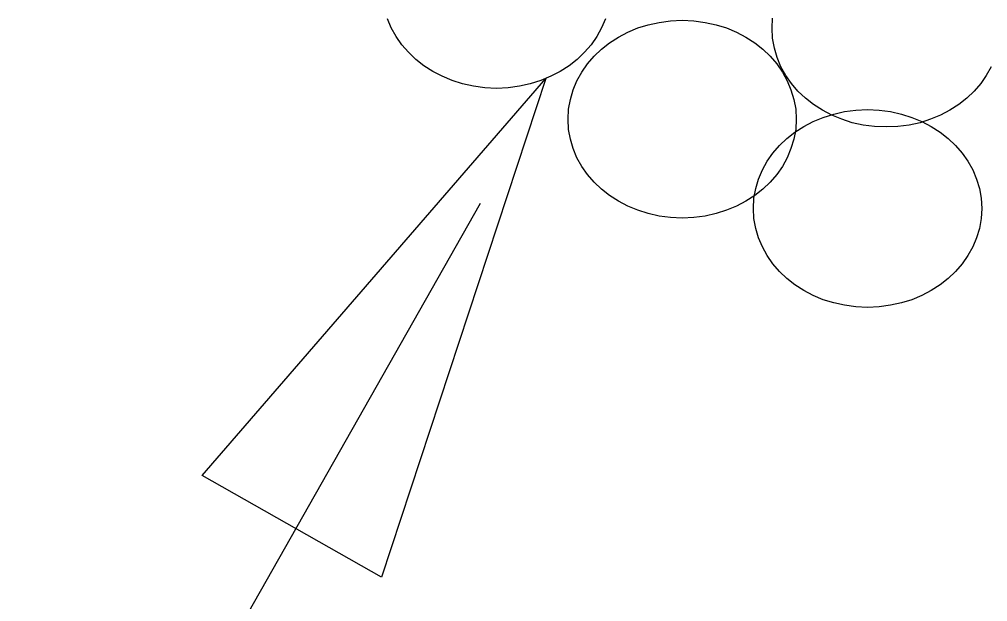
# Model space of a CAD drawing. Extents: x 1578769 to 1579225, y 724002 to 724828.
# Drawn here: x 1578871.348 to 1578872.476, y 724265.039 to 724265.717 of the extents above; entities that cross this region are included whole.
import ezdxf

# ---------------------------------------------------------------- set-up
doc = ezdxf.new("R2010")
doc.units = 0
doc.layers.add('1', color=7, linetype='Continuous')
doc.layers.add('Old_Level_1', color=7, linetype='Continuous')

msp = doc.modelspace()

# ---------------------------------------------------------------- linework, layer by layer
at = {"layer": '1'}
msp.add_lwpolyline([(1578871.5613, 724265.1858), (1578871.9616, 724265.6485), (1578871.7701, 724265.0674)], close=True, dxfattribs=at)
msp.add_lwpolyline([(1578871.8849, 724265.5026), (1578869.6692, 724261.594), (1578868.9839, 724261.594)], dxfattribs=at)
at = {"layer": 'Old_Level_1'}
for points in [[(1578872.031, 724265.7179), (1578872.0264, 724265.7074), (1578872.021, 724265.6973), (1578872.0142, 724265.6877), (1578872.0065, 724265.6789), (1578871.998, 724265.6706), (1578871.9886, 724265.6632), (1578871.9783, 724265.6566), (1578871.9674, 724265.651), (1578871.9558, 724265.6461), (1578871.9435, 724265.6422), (1578871.9308, 724265.6394), (1578871.9177, 724265.6376), (1578871.9041, 724265.6369), (1578871.8904, 724265.6376), (1578871.8772, 724265.6394), (1578871.8645, 724265.6422), (1578871.8523, 724265.6461), (1578871.8407, 724265.651), (1578871.8298, 724265.6566), (1578871.8195, 724265.6632), (1578871.8101, 724265.6706), (1578871.8015, 724265.6789), (1578871.7939, 724265.6877), (1578871.7871, 724265.6973), (1578871.7816, 724265.7074), (1578871.7771, 724265.7179)], [(1578872.031, 724265.7179), (1578872.0264, 724265.7074), (1578872.021, 724265.6973), (1578872.0142, 724265.6877), (1578872.0065, 724265.6789), (1578871.998, 724265.6706), (1578871.9886, 724265.6632), (1578871.9783, 724265.6566), (1578871.9674, 724265.651), (1578871.9558, 724265.6461), (1578871.9435, 724265.6422), (1578871.9308, 724265.6394), (1578871.9177, 724265.6376), (1578871.9041, 724265.6369), (1578871.8904, 724265.6376), (1578871.8772, 724265.6394), (1578871.8645, 724265.6422), (1578871.8523, 724265.6461), (1578871.8407, 724265.651), (1578871.8298, 724265.6566), (1578871.8195, 724265.6632), (1578871.8101, 724265.6706), (1578871.8015, 724265.6789), (1578871.7939, 724265.6877), (1578871.7871, 724265.6973), (1578871.7816, 724265.7074), (1578871.7771, 724265.7179)], [(1578871.9875, 724265.601), (1578871.9881, 724265.6128), (1578871.9901, 724265.6241), (1578871.9934, 724265.6353), (1578871.9977, 724265.6458), (1578872.0034, 724265.6559), (1578872.01, 724265.6655), (1578872.0177, 724265.6742), (1578872.0264, 724265.6825), (1578872.0358, 724265.69), (1578872.0461, 724265.6965), (1578872.057, 724265.7022), (1578872.0686, 724265.7073), (1578872.0809, 724265.711), (1578872.0936, 724265.7138), (1578872.1067, 724265.7156), (1578872.1202, 724265.7162), (1578872.1338, 724265.7156), (1578872.1472, 724265.7138), (1578872.1598, 724265.711), (1578872.1721, 724265.7073), (1578872.1837, 724265.7022), (1578872.1946, 724265.6965), (1578872.2049, 724265.69), (1578872.2143, 724265.6825), (1578872.2228, 724265.6742), (1578872.2305, 724265.6655), (1578872.2371, 724265.6559), (1578872.2427, 724265.6458), (1578872.2471, 724265.6353), (1578872.2504, 724265.6241), (1578872.2526, 724265.6128), (1578872.2532, 724265.601), (1578872.2526, 724265.5891), (1578872.2504, 724265.5778), (1578872.2471, 724265.5668), (1578872.2427, 724265.5561), (1578872.2371, 724265.546), (1578872.2305, 724265.5366), (1578872.2228, 724265.5277), (1578872.2143, 724265.5196), (1578872.2049, 724265.5121), (1578872.1946, 724265.5054), (1578872.1837, 724265.4997), (1578872.1721, 724265.4949), (1578872.1598, 724265.4909), (1578872.1472, 724265.4881), (1578872.1338, 724265.4863), (1578872.1202, 724265.4857), (1578872.1067, 724265.4863), (1578872.0936, 724265.4881), (1578872.0809, 724265.4909), (1578872.0686, 724265.4949), (1578872.057, 724265.4997), (1578872.0461, 724265.5054), (1578872.0358, 724265.5121), (1578872.0264, 724265.5196), (1578872.0177, 724265.5277), (1578872.01, 724265.5366), (1578872.0034, 724265.546), (1578871.9977, 724265.5561), (1578871.9934, 724265.5668), (1578871.9901, 724265.5778), (1578871.9881, 724265.5891), (1578871.9875, 724265.601), (1578871.9875, 724265.601)], [(1578871.9875, 724265.601), (1578871.9881, 724265.6128), (1578871.9901, 724265.6241), (1578871.9934, 724265.6353), (1578871.9977, 724265.6458), (1578872.0034, 724265.6559), (1578872.01, 724265.6655), (1578872.0177, 724265.6742), (1578872.0264, 724265.6825), (1578872.0358, 724265.69), (1578872.0461, 724265.6965), (1578872.057, 724265.7022), (1578872.0686, 724265.7073), (1578872.0809, 724265.711), (1578872.0936, 724265.7138), (1578872.1067, 724265.7156), (1578872.1202, 724265.7162), (1578872.1338, 724265.7156), (1578872.1472, 724265.7138), (1578872.1598, 724265.711), (1578872.1721, 724265.7073), (1578872.1837, 724265.7022), (1578872.1946, 724265.6965), (1578872.2049, 724265.69), (1578872.2143, 724265.6825), (1578872.2228, 724265.6742), (1578872.2305, 724265.6655), (1578872.2371, 724265.6559), (1578872.2427, 724265.6458), (1578872.2471, 724265.6353), (1578872.2504, 724265.6241), (1578872.2526, 724265.6128), (1578872.2532, 724265.601), (1578872.2526, 724265.5891), (1578872.2504, 724265.5778), (1578872.2471, 724265.5668), (1578872.2427, 724265.5561), (1578872.2371, 724265.546), (1578872.2305, 724265.5366), (1578872.2228, 724265.5277), (1578872.2143, 724265.5196), (1578872.2049, 724265.5121), (1578872.1946, 724265.5054), (1578872.1837, 724265.4997), (1578872.1721, 724265.4949), (1578872.1598, 724265.4909), (1578872.1472, 724265.4881), (1578872.1338, 724265.4863), (1578872.1202, 724265.4857), (1578872.1067, 724265.4863), (1578872.0936, 724265.4881), (1578872.0809, 724265.4909), (1578872.0686, 724265.4949), (1578872.057, 724265.4997), (1578872.0461, 724265.5054), (1578872.0358, 724265.5121), (1578872.0264, 724265.5196), (1578872.0177, 724265.5277), (1578872.01, 724265.5366), (1578872.0034, 724265.546), (1578871.9977, 724265.5561), (1578871.9934, 724265.5668), (1578871.9901, 724265.5778), (1578871.9881, 724265.5891), (1578871.9875, 724265.601), (1578871.9875, 724265.601)], [(1578872.225, 724265.7069), (1578872.2257, 724265.7188)], [(1578872.225, 724265.7069), (1578872.2257, 724265.7188)], [(1578872.4803, 724265.6621), (1578872.4746, 724265.652), (1578872.4681, 724265.6426), (1578872.4604, 724265.6337), (1578872.4519, 724265.6256), (1578872.4425, 724265.6181), (1578872.4322, 724265.6116), (1578872.4213, 724265.6057), (1578872.4097, 724265.6009), (1578872.3974, 724265.5969), (1578872.3847, 724265.5941), (1578872.3714, 724265.5923), (1578872.3578, 724265.5919), (1578872.3443, 724265.5923), (1578872.3311, 724265.5941), (1578872.3184, 724265.5969), (1578872.3062, 724265.6009), (1578872.2946, 724265.6057), (1578872.2837, 724265.6116), (1578872.2734, 724265.6181), (1578872.264, 724265.6256), (1578872.2552, 724265.6337), (1578872.2476, 724265.6426), (1578872.241, 724265.652), (1578872.2353, 724265.6621), (1578872.231, 724265.6728), (1578872.2277, 724265.6838), (1578872.2257, 724265.6954), (1578872.225, 724265.7069), (1578872.225, 724265.7069)], [(1578872.4803, 724265.6621), (1578872.4746, 724265.652), (1578872.4681, 724265.6426), (1578872.4604, 724265.6337), (1578872.4519, 724265.6256), (1578872.4425, 724265.6181), (1578872.4322, 724265.6116), (1578872.4213, 724265.6057), (1578872.4097, 724265.6009), (1578872.3974, 724265.5969), (1578872.3847, 724265.5941), (1578872.3714, 724265.5923), (1578872.3578, 724265.5919), (1578872.3443, 724265.5923), (1578872.3311, 724265.5941), (1578872.3184, 724265.5969), (1578872.3062, 724265.6009), (1578872.2946, 724265.6057), (1578872.2837, 724265.6116), (1578872.2734, 724265.6181), (1578872.264, 724265.6256), (1578872.2552, 724265.6337), (1578872.2476, 724265.6426), (1578872.241, 724265.652), (1578872.2353, 724265.6621), (1578872.231, 724265.6728), (1578872.2277, 724265.6838), (1578872.2257, 724265.6954), (1578872.225, 724265.7069), (1578872.225, 724265.7069)], [(1578872.2034, 724265.4969), (1578872.204, 724265.5088), (1578872.206, 724265.5201), (1578872.2093, 724265.5311), (1578872.2139, 724265.5418), (1578872.2193, 724265.5519), (1578872.2261, 724265.5613), (1578872.2338, 724265.5702), (1578872.2423, 724265.5783), (1578872.2517, 724265.5858), (1578872.262, 724265.5925), (1578872.273, 724265.5982), (1578872.2845, 724265.603), (1578872.2968, 724265.607), (1578872.3095, 724265.6098), (1578872.3226, 724265.6116), (1578872.3362, 724265.6122), (1578872.3499, 724265.6116), (1578872.3631, 724265.6098), (1578872.3758, 724265.607), (1578872.388, 724265.603), (1578872.3996, 724265.5982), (1578872.4105, 724265.5925), (1578872.4208, 724265.5858), (1578872.4302, 724265.5783), (1578872.4388, 724265.5702), (1578872.4464, 724265.5613), (1578872.4532, 724265.5519), (1578872.4587, 724265.5418), (1578872.4633, 724265.5311), (1578872.4665, 724265.5201), (1578872.4685, 724265.5088), (1578872.4692, 724265.4969), (1578872.4685, 724265.4851), (1578872.4665, 724265.4738), (1578872.4633, 724265.4626), (1578872.4587, 724265.4521), (1578872.4532, 724265.442), (1578872.4464, 724265.4324), (1578872.4388, 724265.4237), (1578872.4302, 724265.4154), (1578872.4208, 724265.4079), (1578872.4105, 724265.4014), (1578872.3996, 724265.3957), (1578872.388, 724265.3906), (1578872.3758, 724265.3869), (1578872.3631, 724265.3841), (1578872.3499, 724265.3823), (1578872.3362, 724265.3817), (1578872.3226, 724265.3823), (1578872.3095, 724265.3841), (1578872.2968, 724265.3869), (1578872.2845, 724265.3906), (1578872.273, 724265.3957), (1578872.262, 724265.4014), (1578872.2517, 724265.4079), (1578872.2423, 724265.4154), (1578872.2338, 724265.4237), (1578872.2261, 724265.4324), (1578872.2193, 724265.442), (1578872.2139, 724265.4521), (1578872.2093, 724265.4626), (1578872.206, 724265.4738), (1578872.204, 724265.4851), (1578872.2034, 724265.4969), (1578872.2034, 724265.4969)], [(1578872.2034, 724265.4969), (1578872.204, 724265.5088), (1578872.206, 724265.5201), (1578872.2093, 724265.5311), (1578872.2139, 724265.5418), (1578872.2193, 724265.5519), (1578872.2261, 724265.5613), (1578872.2338, 724265.5702), (1578872.2423, 724265.5783), (1578872.2517, 724265.5858), (1578872.262, 724265.5925), (1578872.273, 724265.5982), (1578872.2845, 724265.603), (1578872.2968, 724265.607), (1578872.3095, 724265.6098), (1578872.3226, 724265.6116), (1578872.3362, 724265.6122), (1578872.3499, 724265.6116), (1578872.3631, 724265.6098), (1578872.3758, 724265.607), (1578872.388, 724265.603), (1578872.3996, 724265.5982), (1578872.4105, 724265.5925), (1578872.4208, 724265.5858), (1578872.4302, 724265.5783), (1578872.4388, 724265.5702), (1578872.4464, 724265.5613), (1578872.4532, 724265.5519), (1578872.4587, 724265.5418), (1578872.4633, 724265.5311), (1578872.4665, 724265.5201), (1578872.4685, 724265.5088), (1578872.4692, 724265.4969), (1578872.4685, 724265.4851), (1578872.4665, 724265.4738), (1578872.4633, 724265.4626), (1578872.4587, 724265.4521), (1578872.4532, 724265.442), (1578872.4464, 724265.4324), (1578872.4388, 724265.4237), (1578872.4302, 724265.4154), (1578872.4208, 724265.4079), (1578872.4105, 724265.4014), (1578872.3996, 724265.3957), (1578872.388, 724265.3906), (1578872.3758, 724265.3869), (1578872.3631, 724265.3841), (1578872.3499, 724265.3823), (1578872.3362, 724265.3817), (1578872.3226, 724265.3823), (1578872.3095, 724265.3841), (1578872.2968, 724265.3869), (1578872.2845, 724265.3906), (1578872.273, 724265.3957), (1578872.262, 724265.4014), (1578872.2517, 724265.4079), (1578872.2423, 724265.4154), (1578872.2338, 724265.4237), (1578872.2261, 724265.4324), (1578872.2193, 724265.442), (1578872.2139, 724265.4521), (1578872.2093, 724265.4626), (1578872.206, 724265.4738), (1578872.204, 724265.4851), (1578872.2034, 724265.4969), (1578872.2034, 724265.4969)]]:
    msp.add_lwpolyline(points, dxfattribs=at)

doc.saveas('drawing.dxf')
